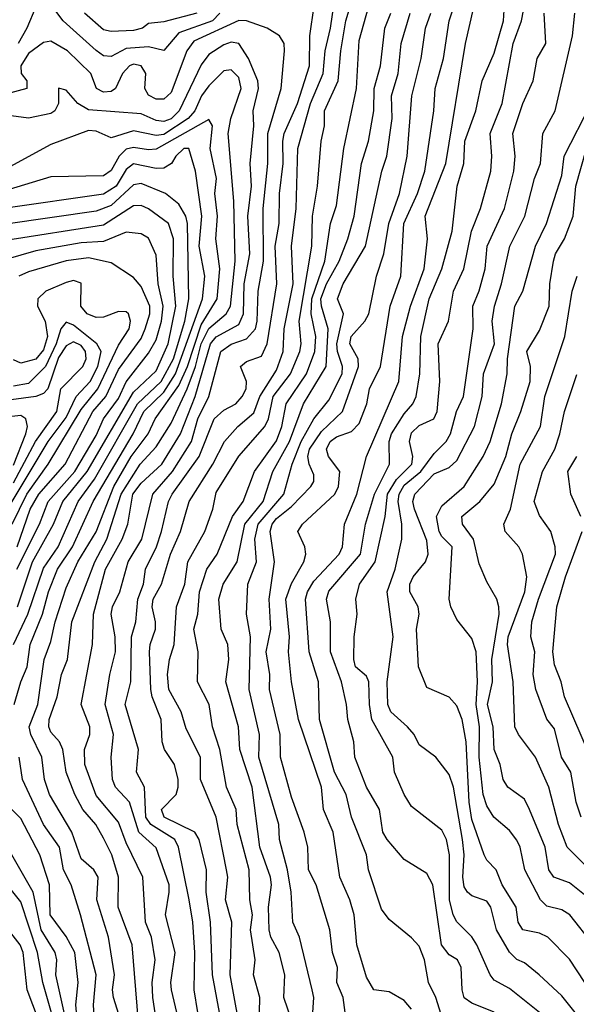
# Model space of a CAD drawing. Header units: metres. Extents: x -51132 to -49532, y -231222 to -229437.
# Tile 647 of 656: x -49617 to -49580, y -229929 to -229863. Entities that reach past the tile are written whole.
import ezdxf

# ---------------------------------------------------------------- set-up
doc = ezdxf.new("R2010")
doc.units = ezdxf.units.M
for name, color, linetype in [('CONTOUR_HALF', 8, 'Continuous'), ('CONTOUR_INDEX', 1, 'Continuous'), ('CONTOUR_INTER', 3, 'Continuous')]:
    doc.layers.add(name, color=color, linetype=linetype)

msp = doc.modelspace()

# ---------------------------------------------------------------- linework, layer by layer
at = {"layer": 'CONTOUR_HALF'}
for points, elevation in [([(-49602.336, -229931.259), (-49603.151, -229926.759), (-49603.036, -229923.259), (-49603.462, -229921.759), (-49603.314, -229920.259), (-49603.401, -229919.759), (-49604.093, -229916.259), (-49605.135, -229913.759), (-49605.139, -229912.259), (-49606.08, -229910.385), (-49606.407, -229909.259), (-49607.242, -229907.759), (-49607.337, -229906.759), (-49607.204, -229905.759), (-49606.882, -229904.759), (-49606.728, -229902.259), (-49606.162, -229900.759), (-49605.968, -229899.259), (-49604.841, -229897.259), (-49604.315, -229895.759), (-49604.08, -229894.652), (-49602.58, -229892.242), (-49600.845, -229890.259), (-49600.596, -229889.759), (-49600.289, -229888.259), (-49599.151, -229886.759), (-49598.51, -229885.259), (-49598.435, -229884.759), (-49598.567, -229883.259), (-49597.714, -229878.259), (-49597.669, -229876.259), (-49597.338, -229874.259), (-49597.11, -229871.259), (-49596.879, -229870.259), (-49596.884, -229869.259), (-49595.971, -229867.259), (-49595.801, -229865.259), (-49595.466, -229863.259), (-49594.705, -229860.759)], 55.5), ([(-49589.015, -229929.759), (-49589.464, -229928.259), (-49589.959, -229927.259), (-49590.231, -229925.759), (-49590.58, -229924.857), (-49591.08, -229924.284), (-49592.58, -229923.066), (-49593.08, -229922.376), (-49593.947, -229919.759), (-49594.092, -229918.759), (-49595.089, -229916.259), (-49595.439, -229914.759), (-49596.205, -229913.259), (-49597.21, -229909.759), (-49597.268, -229907.259), (-49597.899, -229905.259), (-49598.136, -229901.759), (-49598, -229901.259), (-49597.58, -229900.545), (-49595.91, -229898.759), (-49595.689, -229898.259), (-49595.558, -229896.759), (-49594.737, -229894.759), (-49594.086, -229892.259), (-49591.929, -229887.259), (-49591.696, -229884.259), (-49591.167, -229882.259), (-49590.249, -229879.759), (-49590.024, -229877.759), (-49590.173, -229876.259), (-49588.797, -229872.759), (-49587.499, -229864.759), (-49586.706, -229861.259)], 58.5), ([(-49582.58, -229929.259), (-49584.58, -229927.666), (-49585.58, -229927.101), (-49585.847, -229926.759), (-49586.742, -229924.759), (-49587.08, -229924.216), (-49588.08, -229923.231), (-49588.323, -229922.759), (-49588.553, -229921.759), (-49588.562, -229918.759), (-49588.768, -229917.759), (-49589.08, -229917.126), (-49591.08, -229915.558), (-49591.577, -229914.759), (-49592.219, -229913.259), (-49592.329, -229912.259), (-49593.723, -229909.759), (-49593.893, -229908.759), (-49593.922, -229907.259), (-49594.08, -229906.885), (-49594.807, -229906.259), (-49594.932, -229905.759), (-49594.904, -229904.259), (-49594.709, -229902.759), (-49594.792, -229901.759), (-49594.54, -229900.759), (-49593.507, -229899.259), (-49592.845, -229896.259), (-49592.686, -229894.759), (-49592.08, -229893.778), (-49591.075, -229892.759), (-49590.996, -229892.259), (-49591.214, -229891.259), (-49591.08, -229890.692), (-49590.58, -229890.185), (-49589.596, -229889.759), (-49589.377, -229889.259), (-49589.214, -229887.259), (-49589.313, -229884.759), (-49588.637, -229883.259), (-49588.301, -229881.259), (-49587.618, -229879.759), (-49587.1, -229877.259), (-49586.503, -229875.759), (-49585.821, -229873.259), (-49585.745, -229872.259), (-49585.862, -229870.759), (-49585.06, -229868.759), (-49584.32, -229864.759), (-49583.773, -229863.259), (-49583.489, -229861.759)], 59.5), ([(-49616.08, -229862.323), (-49616.677, -229863.759), (-49617.271, -229864.759)], 54.5), ([(-49603.833, -229862.759), (-49604.328, -229863.259), (-49606.58, -229864.069), (-49607.58, -229865.233), (-49608.58, -229864.99), (-49610.08, -229865.091), (-49611.08, -229865.633), (-49611.58, -229865.582), (-49612.08, -229865.228), (-49614.28, -229863.259), (-49615.08, -229862.171)], 54.5), ([(-49605.309, -229929.259), (-49605.563, -229927.759), (-49605.506, -229925.259), (-49605.636, -229923.259), (-49605.876, -229921.759), (-49606.585, -229918.259), (-49606.84, -229917.759), (-49608.438, -229916.759), (-49608.763, -229916.259), (-49608.852, -229914.259), (-49609.39, -229913.259), (-49609.253, -229911.759), (-49610.148, -229908.759), (-49609.773, -229907.259), (-49609.711, -229904.259), (-49609.424, -229903.259), (-49609.29, -229901.759), (-49608.933, -229900.759), (-49608.784, -229899.759), (-49608.058, -229898.259), (-49607.719, -229897.259), (-49607.249, -229895.259), (-49607.009, -229894.759), (-49605.209, -229892.259), (-49604.211, -229889.759), (-49603.58, -229889.184), (-49602.784, -229888.759), (-49602.365, -229888.259), (-49602.1, -229887.759), (-49602.066, -229887.259), (-49602.479, -229886.259), (-49602.08, -229885.928), (-49601.08, -229885.59), (-49600.704, -229884.759), (-49600.041, -229880.759), (-49600.16, -229878.259), (-49599.886, -229876.759), (-49599.88, -229874.759), (-49599.621, -229872.759), (-49599.651, -229871.259), (-49599.553, -229870.759), (-49598.665, -229868.759), (-49597.876, -229866.259), (-49597.86, -229864.259), (-49597.569, -229862.259)], 54.5), ([(-49599.08, -229929.759), (-49599.591, -229928.259), (-49599.528, -229926.759), (-49599.905, -229925.259), (-49600.441, -229924.259), (-49600.571, -229923.759), (-49600.605, -229922.259), (-49600.401, -229920.759), (-49600.466, -229920.259), (-49601.174, -229918.259), (-49601.701, -229914.259), (-49602.521, -229911.759), (-49602.599, -229910.259), (-49603.436, -229907.259), (-49603.251, -229905.759), (-49603.314, -229904.759), (-49603.747, -229903.759), (-49603.918, -229901.759), (-49603.625, -229900.759), (-49602.691, -229899.259), (-49602.181, -229896.759), (-49600.965, -229895.259), (-49600.315, -229893.259), (-49599.209, -229891.259), (-49598.276, -229888.759), (-49596.763, -229886.259), (-49596.644, -229883.759), (-49597.085, -229882.259), (-49597.115, -229881.759), (-49596.745, -229880.759), (-49595.908, -229879.259), (-49595.317, -229877.759), (-49594.901, -229876.259), (-49594.426, -229872.759), (-49593.961, -229871.259), (-49593.607, -229869.259), (-49593.568, -229867.759), (-49593.155, -229866.259), (-49592.859, -229863.759), (-49592.465, -229862.759)], 56.5), ([(-49595.511, -229929.259), (-49595.646, -229928.259), (-49596.064, -229927.259), (-49596.013, -229926.259), (-49596.344, -229925.259), (-49596.514, -229923.759), (-49597.434, -229920.759), (-49597.934, -229919.759), (-49597.999, -229918.259), (-49598.224, -229917.259), (-49599.08, -229914.938), (-49599.81, -229912.259), (-49599.827, -229910.759), (-49600.542, -229907.759), (-49600.51, -229906.759), (-49600.754, -229905.259), (-49600.447, -229903.759), (-49600.565, -229901.759), (-49600.212, -229899.259), (-49600.493, -229897.259), (-49600.359, -229896.759), (-49600.08, -229896.39), (-49599.08, -229895.584), (-49597.78, -229894.259), (-49597.58, -229893.91), (-49597.58, -229893.467), (-49597.902, -229892.759), (-49597.984, -229892.259), (-49597.87, -229891.759), (-49597.08, -229890.589), (-49595.673, -229889.259), (-49594.619, -229886.259), (-49594.642, -229885.759), (-49595.19, -229884.759), (-49595.11, -229884.259), (-49594.192, -229883.259), (-49593.934, -229882.759), (-49593.428, -229880.259), (-49592.942, -229878.759), (-49592.595, -229876.759), (-49591.896, -229874.759), (-49591.371, -229872.259), (-49591.067, -229868.259), (-49590.442, -229865.759), (-49590.16, -229863.759), (-49589.794, -229862.759)], 57.5), ([(-49579.561, -229927.259), (-49580.58, -229925.708), (-49582.029, -229924.259), (-49582.58, -229923.981), (-49583.684, -229923.759), (-49583.988, -229923.259), (-49584.13, -229922.259), (-49585.051, -229920.759), (-49585.466, -229919.759), (-49586.08, -229919.127), (-49586.253, -229918.759), (-49587.08, -229916.42), (-49587.263, -229915.259), (-49587.456, -229911.259), (-49587.717, -229909.759), (-49588.08, -229908.845), (-49588.58, -229908.267), (-49590.08, -229907.625), (-49590.62, -229906.259), (-49590.749, -229903.759), (-49590.584, -229902.759), (-49590.644, -229902.259), (-49591.191, -229901.259), (-49591.212, -229900.759), (-49590.984, -229900.259), (-49590.154, -229899.259), (-49589.981, -229898.759), (-49590.08, -229897.84), (-49590.899, -229895.759), (-49590.994, -229895.259), (-49590.864, -229894.759), (-49589.58, -229893.42), (-49588.58, -229892.98), (-49588.08, -229892.525), (-49586.896, -229890.259), (-49586.377, -229888.259), (-49586.289, -229886.759), (-49585.562, -229884.759), (-49585.714, -229883.259), (-49585.563, -229882.259), (-49585.095, -229880.759), (-49584.538, -229878.259), (-49583.556, -229876.259), (-49582.912, -229873.759), (-49582.514, -229872.759), (-49582.356, -229870.759), (-49581.525, -229869.259), (-49580.367, -229864.259), (-49580.227, -229862.759)], 60.5), ([(-49607.92, -229930.759), (-49608.299, -229928.259), (-49608.341, -229927.259), (-49608.154, -229925.759), (-49608.382, -229924.259), (-49608.8, -229923.259), (-49608.973, -229920.259), (-49610.08, -229917.976), (-49610.58, -229916.601), (-49612.08, -229914.81), (-49612.821, -229912.759), (-49612.856, -229911.759), (-49612.502, -229910.759), (-49612.498, -229910.259), (-49613.069, -229908.759), (-49612.327, -229904.759), (-49612.256, -229902.759), (-49611.449, -229899.759), (-49610.332, -229897.759), (-49609.965, -229896.759), (-49609.629, -229894.759), (-49609.08, -229894.039), (-49607.71, -229892.759), (-49606.461, -229890.759), (-49605.475, -229888.259), (-49604.464, -229884.759), (-49604.08, -229884.29), (-49602.58, -229883.476), (-49602.267, -229882.759), (-49602.224, -229880.759), (-49601.852, -229878.759), (-49601.973, -229876.259), (-49601.74, -229874.259), (-49601.824, -229872.759), (-49601.588, -229870.259), (-49601.631, -229869.259), (-49601.273, -229867.759), (-49601.324, -229867.259), (-49601.934, -229865.759), (-49602.58, -229864.766), (-49603.08, -229864.687), (-49603.58, -229864.853), (-49604.58, -229865.5), (-49605.08, -229866.198), (-49606.542, -229869.259), (-49607.08, -229869.773), (-49607.58, -229869.963), (-49608.08, -229869.898), (-49609.08, -229869.454), (-49612.58, -229869.187), (-49613.293, -229868.759), (-49614.08, -229867.88), (-49614.58, -229867.743), (-49614.577, -229868.759), (-49614.813, -229869.259), (-49615.08, -229869.429), (-49616.58, -229869.739), (-49619.08, -229869.41)], 53.5), ([(-49610.461, -229929.759), (-49610.925, -229928.259), (-49610.997, -229927.759), (-49610.857, -229926.759), (-49611.26, -229924.259), (-49612.024, -229921.759), (-49611.951, -229920.259), (-49612.23, -229919.759), (-49613.08, -229919.042), (-49613.692, -229917.259), (-49615.184, -229914.759), (-49615.519, -229913.759), (-49615.699, -229912.259), (-49616.425, -229910.759), (-49616.525, -229910.259), (-49615.954, -229908.759), (-49615.524, -229905.759), (-49615.08, -229904.573), (-49614.799, -229903.259), (-49614.08, -229900.993), (-49613.284, -229899.259), (-49612.08, -229897.276), (-49610.892, -229894.259), (-49609.754, -229892.259), (-49608.618, -229890.759), (-49608.156, -229889.759), (-49606.58, -229887.538), (-49606.001, -229886.259), (-49605.08, -229883.5), (-49604.011, -229881.759), (-49603.835, -229879.759), (-49604.11, -229877.759), (-49604.007, -229876.259), (-49604.18, -229874.759), (-49604.076, -229873.759), (-49604.477, -229871.759), (-49604.338, -229870.259), (-49604.58, -229869.817), (-49608.08, -229871.796), (-49608.58, -229871.849), (-49609.58, -229871.693), (-49610.08, -229871.804), (-49610.54, -229872.259), (-49611.08, -229873.226), (-49611.58, -229873.57), (-49615.08, -229873.635), (-49618.08, -229874.553)], 52.5), ([(-49579.58, -229921.439), (-49580.58, -229920.635), (-49581.618, -229920.259), (-49581.948, -229919.759), (-49582.192, -229918.259), (-49583.23, -229915.759), (-49583.58, -229915.063), (-49584.679, -229914.259), (-49584.982, -229913.759), (-49585.19, -229912.759), (-49585.585, -229911.759), (-49585.659, -229910.259), (-49586.024, -229908.759), (-49585.708, -229907.259), (-49585.741, -229905.759), (-49585.259, -229902.759), (-49585.284, -229902.259), (-49585.418, -229901.759), (-49586.08, -229900.604), (-49586.58, -229899.391), (-49586.967, -229897.759), (-49587.688, -229896.759), (-49587.739, -229896.259), (-49586.551, -229895.259), (-49585.58, -229894.095), (-49584.818, -229892.259), (-49584.42, -229890.759), (-49583.807, -229889.259), (-49583.198, -229887.259), (-49583.167, -229886.259), (-49583.42, -229885.259), (-49582.58, -229883.871), (-49581.924, -229882.259), (-49581.885, -229880.759), (-49581.631, -229879.259), (-49581.508, -229878.759), (-49580.903, -229877.759), (-49580.322, -229876.259), (-49580.153, -229874.259), (-49579.451, -229871.759)], 61.5), ([(-49617.568, -229904.759), (-49616.613, -229902.759), (-49615.58, -229899.694), (-49614.598, -229898.259), (-49613.271, -229895.259), (-49612.178, -229893.759), (-49609.328, -229888.759), (-49607.758, -229887.259), (-49606.925, -229885.759), (-49606.165, -229883.259), (-49605.901, -229881.759), (-49606.006, -229876.759), (-49606.115, -229876.259), (-49606.58, -229875.469), (-49607.469, -229874.759), (-49609.08, -229874.085), (-49609.58, -229874.175), (-49611.08, -229875.556), (-49612.08, -229875.923), (-49618.08, -229876.803)], 51.5), ([(-49617.359, -229899.759), (-49615.839, -229896.759), (-49615.268, -229895.259), (-49613.497, -229893.259), (-49612.08, -229890.864), (-49611.592, -229889.759), (-49610.58, -229888.401), (-49610.08, -229887.282), (-49608.58, -229885.38), (-49608.08, -229884.502), (-49607.716, -229883.259), (-49607.615, -229882.259), (-49607.949, -229880.759), (-49608.08, -229878.866), (-49608.58, -229877.722), (-49609.08, -229877.444), (-49610.08, -229877.326), (-49611.58, -229877.946), (-49613.08, -229878.041), (-49616.08, -229878.574), (-49618.08, -229879.149)], 50.5), ([(-49617.664, -229896.759), (-49616.682, -229894.759), (-49615.275, -229892.759), (-49613.08, -229889.123), (-49611.953, -229887.759), (-49610.58, -229884.846), (-49609.882, -229883.759), (-49609.797, -229883.259), (-49609.911, -229882.759), (-49610.08, -229882.623), (-49610.58, -229882.602), (-49611.58, -229882.982), (-49612.08, -229882.999), (-49612.674, -229882.759), (-49613.088, -229882.259), (-49613.08, -229880.718), (-49613.58, -229880.546), (-49614.08, -229880.671), (-49615.42, -229881.259), (-49615.964, -229881.759), (-49615.969, -229882.259), (-49615.464, -229883.259), (-49615.314, -229884.259), (-49615.58, -229885.165), (-49616.08, -229885.768), (-49617.08, -229886.042), (-49617.58, -229885.815)], 49.5), ([(-49617.58, -229894.02), (-49616.101, -229891.259), (-49614.683, -229889.259), (-49614.416, -229887.759), (-49612.965, -229886.259), (-49612.736, -229885.759), (-49612.791, -229885.259), (-49613.08, -229884.869), (-49613.58, -229884.616), (-49614.08, -229884.889), (-49614.58, -229885.674), (-49615.297, -229887.759), (-49615.58, -229888.06), (-49616.08, -229888.26), (-49618.58, -229888.59)], 48.5), ([(-49579.798, -229916.259), (-49580.128, -229915.259), (-49580.498, -229913.259), (-49581.11, -229912.259), (-49581.58, -229910.385), (-49582.08, -229909.729), (-49582.81, -229907.759), (-49582.986, -229906.759), (-49582.877, -229905.259), (-49583.142, -229904.259), (-49583.079, -229903.259), (-49582.649, -229901.759), (-49581.518, -229898.759), (-49581.525, -229898.259), (-49581.818, -229897.259), (-49582.58, -229896.186), (-49582.924, -229895.259), (-49582.381, -229893.259), (-49581.561, -229891.759), (-49581.22, -229890.759), (-49580.908, -229889.259), (-49580.08, -229886.793)], 62.5), ([(-49618.58, -229942.601), (-49615.58, -229941.569), (-49614.985, -229941.259), (-49613.615, -229939.259), (-49612.741, -229938.259), (-49612.548, -229937.759), (-49612.4, -229936.759), (-49612.445, -229935.759), (-49612.213, -229934.259), (-49612.482, -229933.259), (-49613.08, -229932.271), (-49613.16, -229931.759), (-49613.425, -229928.759), (-49613.27, -229927.259), (-49613.492, -229925.259), (-49614.08, -229924.203), (-49615.128, -229922.759), (-49615.177, -229920.759), (-49615.816, -229918.759), (-49617.08, -229916.349), (-49618.08, -229915.359)], 51.5), ([(-49618.08, -229939.307), (-49616.721, -229938.259), (-49615.58, -229937.019), (-49615.099, -229936.259), (-49614.731, -229934.759), (-49614.624, -229932.759), (-49614.715, -229931.259), (-49614.904, -229929.759), (-49615.625, -229927.259), (-49615.983, -229925.259), (-49617.08, -229921.905), (-49618.826, -229919.759)], 50.5)]:
    msp.add_lwpolyline(points, dxfattribs=dict(at, elevation=elevation))
at = {"layer": 'CONTOUR_INDEX'}
for points, elevation in [([(-49603.877, -229929.259), (-49604.339, -229926.759), (-49604.466, -229923.259), (-49604.758, -229921.259), (-49604.736, -229919.759), (-49605.222, -229917.759), (-49605.517, -229917.259), (-49607.54, -229916.259), (-49607.735, -229915.759), (-49606.756, -229914.759), (-49606.608, -229914.259), (-49606.621, -229913.759), (-49606.853, -229912.759), (-49607.515, -229911.759), (-49607.685, -229911.259), (-49607.741, -229909.759), (-49608.352, -229908.259), (-49608.433, -229907.759), (-49608.515, -229905.259), (-49608.471, -229904.759), (-49608.13, -229903.759), (-49608.121, -229903.259), (-49608.355, -229902.259), (-49608.289, -229901.759), (-49607.719, -229900.759), (-49607.121, -229898.759), (-49606.451, -229897.259), (-49605.885, -229895.259), (-49604.311, -229892.759), (-49603.532, -229891.259), (-49602.656, -229890.259), (-49601.58, -229889.344), (-49601.183, -229888.259), (-49600.08, -229886.503), (-49599.624, -229885.259), (-49599.554, -229883.759), (-49598.96, -229880.759), (-49599.066, -229878.259), (-49598.767, -229875.759), (-49598.644, -229871.759), (-49597.813, -229868.759), (-49596.972, -229866.759), (-49596.836, -229865.259), (-49596.474, -229863.759), (-49596.195, -229861.759)], 55), ([(-49605.382, -229862.759), (-49607.58, -229863.327), (-49608.58, -229863.44), (-49608.993, -229863.759), (-49609.58, -229863.906), (-49611.08, -229863.98), (-49611.58, -229863.862), (-49612.855, -229862.759)], 55), ([(-49580.202, -229929.259), (-49581.08, -229928.163), (-49582.595, -229926.759), (-49583.58, -229925.962), (-49584.08, -229925.737), (-49584.58, -229925.246), (-49585.438, -229923.759), (-49585.811, -229922.259), (-49586.08, -229921.859), (-49587.08, -229921.495), (-49587.362, -229921.259), (-49587.58, -229920.891), (-49587.684, -229920.259), (-49587.596, -229918.759), (-49587.687, -229917.759), (-49588.306, -229914.259), (-49588.58, -229913.426), (-49589.467, -229912.259), (-49590.58, -229911.437), (-49590.92, -229910.759), (-49591.35, -229910.259), (-49592.475, -229909.259), (-49592.668, -229908.759), (-49592.7, -229907.259), (-49592.31, -229904.259), (-49592.711, -229901.259), (-49592.181, -229899.759), (-49591.741, -229897.759), (-49591.734, -229896.759), (-49591.981, -229895.259), (-49591.92, -229894.759), (-49591.58, -229894.16), (-49590.46, -229893.259), (-49589.58, -229892.058), (-49588.778, -229891.259), (-49588.484, -229890.759), (-49588.093, -229889.259), (-49587.632, -229888.259), (-49586.993, -229883.759), (-49587.005, -229882.259), (-49586.58, -229881.24), (-49586.184, -229879.759), (-49586.048, -229878.259), (-49584.908, -229875.759), (-49584.273, -229873.259), (-49584.198, -229872.259), (-49584.358, -229870.759), (-49583.681, -229868.759), (-49582.997, -229867.259), (-49582.72, -229865.759), (-49582.153, -229864.759), (-49582.263, -229862.759)], 60), ([(-49617.32, -229898.259), (-49616.457, -229895.759), (-49615.879, -229894.759), (-49614.133, -229892.759), (-49612.3, -229889.259), (-49611.421, -229888.259), (-49610.58, -229886.473), (-49609.08, -229884.414), (-49608.804, -229883.759), (-49608.494, -229882.759), (-49608.494, -229882.259), (-49609.08, -229880.948), (-49609.58, -229880.336), (-49611.08, -229879.359), (-49612.58, -229879.033), (-49614.08, -229879.224), (-49616.58, -229879.969), (-49617.212, -229880.259)], 50), ([(-49619.08, -229938.106), (-49616.658, -229936.259), (-49616.3, -229935.759), (-49615.902, -229934.759), (-49615.712, -229933.759), (-49615.902, -229929.759), (-49616.67, -229927.759), (-49616.936, -229925.259), (-49617.139, -229924.759), (-49617.905, -229923.759)], 50)]:
    msp.add_lwpolyline(points, dxfattribs=dict(at, elevation=elevation))
at = {"layer": 'CONTOUR_INTER'}
for points, elevation in [([(-49601.23, -229930.259), (-49601.184, -229928.259), (-49601.609, -229926.759), (-49601.49, -229925.759), (-49601.796, -229923.759), (-49601.668, -229922.759), (-49601.842, -229921.759), (-49601.895, -229919.759), (-49602.692, -229916.759), (-49602.758, -229915.759), (-49603.411, -229914.259), (-49603.855, -229911.759), (-49604.329, -229910.259), (-49604.543, -229908.759), (-49605.322, -229907.259), (-49605.289, -229905.259), (-49605.577, -229903.759), (-49605.305, -229902.759), (-49605.195, -229901.259), (-49604.716, -229899.759), (-49604.021, -229898.759), (-49603.003, -229896.259), (-49602.281, -229895.259), (-49601.527, -229893.259), (-49600.08, -229891.208), (-49599.71, -229890.259), (-49599.433, -229888.759), (-49598.072, -229886.759), (-49597.525, -229885.259), (-49597.451, -229884.259), (-49597.767, -229882.759), (-49597.728, -229881.759), (-49596.858, -229879.259), (-49596.487, -229876.759), (-49596.08, -229875.548), (-49595.603, -229871.759), (-49594.745, -229867.759), (-49594.58, -229864.578), (-49593.373, -229860.259)], 56), ([(-49591.08, -229929.05), (-49591.58, -229928.459), (-49592.58, -229927.885), (-49593.6, -229927.759), (-49594.08, -229926.91), (-49594.727, -229924.759), (-49594.897, -229922.759), (-49595.191, -229921.759), (-49595.859, -229920.259), (-49596.31, -229917.259), (-49596.94, -229915.759), (-49597.07, -229914.259), (-49598.613, -229909.759), (-49599.08, -229907.259), (-49599.266, -229905.259), (-49599.198, -229904.259), (-49599.453, -229901.759), (-49599.08, -229900.704), (-49598.247, -229899.259), (-49598.131, -229898.759), (-49598.18, -229898.259), (-49598.65, -229897.259), (-49598.35, -229896.759), (-49596.197, -229894.759), (-49595.945, -229894.259), (-49595.867, -229893.259), (-49596.604, -229892.259), (-49596.752, -229891.759), (-49596.503, -229891.259), (-49596.08, -229890.954), (-49595.08, -229890.59), (-49594.58, -229890.057), (-49594.07, -229888.759), (-49593.889, -229887.759), (-49593.158, -229886.259), (-49592.514, -229882.259), (-49591.804, -229880.259), (-49591.595, -229876.759), (-49590.702, -229874.759), (-49590.207, -229873.259), (-49589.595, -229869.259), (-49589.516, -229867.759), (-49588.965, -229865.759), (-49588.59, -229863.259), (-49587.917, -229861.259)], 58), ([(-49585.58, -229929.241), (-49587.08, -229928.647), (-49587.58, -229928.29), (-49587.716, -229927.759), (-49587.783, -229926.259), (-49588.03, -229925.759), (-49588.58, -229925.416), (-49589.094, -229924.759), (-49589.664, -229920.759), (-49590.08, -229920.008), (-49591.58, -229919.08), (-49592.704, -229917.759), (-49592.991, -229917.259), (-49593.212, -229915.759), (-49594.074, -229914.259), (-49594.855, -229912.259), (-49594.923, -229911.259), (-49595.336, -229909.759), (-49595.412, -229908.759), (-49595.738, -229907.259), (-49596.487, -229905.259), (-49596.471, -229903.259), (-49596.737, -229901.759), (-49596.58, -229901.22), (-49594.479, -229898.759), (-49594.157, -229896.759), (-49593.563, -229894.759), (-49592.553, -229892.759), (-49592.574, -229891.259), (-49592.423, -229890.759), (-49591.58, -229889.425), (-49591, -229888.759), (-49590.772, -229888.259), (-49590.527, -229886.759), (-49590.465, -229884.259), (-49589.915, -229881.759), (-49589.081, -229879.759), (-49588.388, -229877.259), (-49588.057, -229874.259), (-49587.61, -229872.759), (-49587.534, -229871.259), (-49586.809, -229869.259), (-49586.398, -229867.259), (-49585.58, -229865.412), (-49584.966, -229863.259), (-49584.816, -229860.759)], 59), ([(-49606.713, -229929.259), (-49607.06, -229927.759), (-49607.098, -229927.259), (-49606.824, -229925.259), (-49607.469, -229922.759), (-49607.206, -229921.259), (-49607.225, -229920.759), (-49608.08, -229918.314), (-49609.234, -229917.259), (-49609.858, -229915.259), (-49610.797, -229914.259), (-49610.996, -229913.759), (-49611.083, -229912.259), (-49610.916, -229910.759), (-49611.47, -229908.759), (-49611.167, -229906.759), (-49610.785, -229905.259), (-49610.816, -229904.259), (-49611.081, -229902.759), (-49610.98, -229902.259), (-49610.493, -229901.259), (-49609.945, -229899.259), (-49609.025, -229897.759), (-49608.311, -229894.759), (-49606.99, -229893.259), (-49605.74, -229891.259), (-49605.318, -229889.759), (-49604.578, -229888.259), (-49603.786, -229885.259), (-49603.08, -229884.791), (-49602.08, -229884.422), (-49601.468, -229883.759), (-49601.353, -229883.259), (-49601.293, -229881.259), (-49600.948, -229879.259), (-49600.958, -229875.759), (-49600.647, -229872.759), (-49600.656, -229870.759), (-49599.756, -229867.759), (-49599.552, -229865.259), (-49599.556, -229864.759), (-49599.865, -229864.259), (-49600.693, -229863.759), (-49602.08, -229863.258), (-49602.58, -229863.248), (-49605.58, -229864.624), (-49606.034, -229865.259), (-49607.08, -229868.031), (-49607.58, -229868.477), (-49608.08, -229868.473), (-49608.58, -229868.217), (-49608.831, -229867.759), (-49608.759, -229866.759), (-49609.08, -229866.256), (-49609.58, -229866.155), (-49609.855, -229866.259), (-49610.31, -229866.759), (-49610.779, -229867.759), (-49611.08, -229867.954), (-49611.58, -229868.011), (-49612.048, -229867.759), (-49612.419, -229866.759), (-49613.986, -229865.259), (-49615.08, -229864.618), (-49615.58, -229864.713), (-49616.58, -229865.445), (-49617.088, -229866.259), (-49617.06, -229866.759), (-49616.681, -229867.259), (-49616.686, -229867.759), (-49618.08, -229868.138)], 54), ([(-49597.656, -229929.259), (-49597.587, -229928.259), (-49597.696, -229927.759), (-49598.551, -229924.259), (-49598.991, -229923.259), (-49599.092, -229921.259), (-49599.344, -229919.759), (-49599.882, -229917.759), (-49599.928, -229916.759), (-49601.25, -229912.259), (-49601.208, -229910.759), (-49601.884, -229907.759), (-49601.795, -229904.259), (-49602.066, -229902.759), (-49601.97, -229900.759), (-49601.414, -229899.259), (-49601.515, -229897.759), (-49601.291, -229896.759), (-49599.575, -229894.759), (-49599.036, -229892.759), (-49598.43, -229891.259), (-49597.58, -229889.749), (-49596.58, -229888.499), (-49595.702, -229886.759), (-49595.675, -229886.259), (-49596.012, -229885.259), (-49596.056, -229884.759), (-49595.609, -229882.759), (-49596.015, -229881.759), (-49595.635, -229880.759), (-49594.158, -229878.259), (-49593.062, -229873.259), (-49592.734, -229872.259), (-49592.379, -229869.759), (-49592.41, -229868.259), (-49591.981, -229866.759), (-49591.779, -229864.759), (-49591.175, -229862.759)], 57), ([(-49609.195, -229930.759), (-49609.673, -229924.759), (-49610.602, -229922.259), (-49610.581, -229920.259), (-49611.028, -229918.759), (-49611.58, -229917.663), (-49612.096, -229916.759), (-49612.954, -229915.759), (-49613.496, -229914.759), (-49614.059, -229913.259), (-49614.293, -229911.759), (-49614.512, -229911.259), (-49615.08, -229910.61), (-49615.217, -229910.259), (-49615.197, -229909.759), (-49614.674, -229908.259), (-49614.377, -229906.759), (-49613.986, -229905.759), (-49613.7, -229903.259), (-49612.158, -229899.259), (-49611.354, -229897.759), (-49610.405, -229894.759), (-49609.148, -229892.759), (-49608.08, -229891.614), (-49607.08, -229890.029), (-49606.021, -229887.759), (-49605.468, -229886.259), (-49605.09, -229884.759), (-49604.58, -229883.739), (-49603.426, -229882.759), (-49603.129, -229882.259), (-49602.829, -229879.259), (-49602.914, -229875.259), (-49603.284, -229870.759), (-49603.117, -229869.759), (-49602.417, -229867.759), (-49602.58, -229867.036), (-49603.08, -229866.512), (-49603.58, -229866.59), (-49604.58, -229867.577), (-49605.055, -229868.259), (-49605.499, -229869.259), (-49605.958, -229869.759), (-49607.58, -229870.816), (-49608.08, -229870.9), (-49609.58, -229870.589), (-49611.08, -229871.037), (-49612.08, -229870.61), (-49612.58, -229870.564), (-49615.08, -229871.48), (-49618.58, -229873.37)], 53), ([(-49578.972, -229924.759), (-49580.547, -229922.759), (-49581.08, -229922.429), (-49582.08, -229922.177), (-49582.498, -229921.759), (-49583.55, -229919.759), (-49583.858, -229918.259), (-49584.08, -229917.783), (-49584.58, -229917.149), (-49585.615, -229916.259), (-49586.08, -229915.497), (-49586.317, -229914.759), (-49586.585, -229912.259), (-49586.573, -229910.259), (-49586.794, -229908.759), (-49586.701, -229907.259), (-49586.779, -229905.259), (-49587.08, -229904.371), (-49588.08, -229903.117), (-49588.469, -229902.259), (-49588.574, -229901.759), (-49588.392, -229898.259), (-49589.08, -229897.584), (-49589.246, -229897.259), (-49589.417, -229896.259), (-49589.08, -229895.551), (-49587.58, -229894.25), (-49586.312, -229892.259), (-49585.852, -229891.259), (-49585.104, -229888.759), (-49584.717, -229886.759), (-49584.702, -229885.759), (-49584.213, -229882.259), (-49583.689, -229881.259), (-49582.837, -229878.259), (-49582.106, -229876.759), (-49581.08, -229873.551), (-49580.922, -229872.259), (-49579.13, -229868.759)], 61), ([(-49617.527, -229908.759), (-49617.096, -229907.259), (-49616.664, -229906.259), (-49616.464, -229904.759), (-49615.647, -229902.759), (-49615.236, -229901.259), (-49614.648, -229899.759), (-49613.657, -229898.259), (-49612.276, -229895.259), (-49609.608, -229890.759), (-49608.912, -229889.259), (-49607.58, -229887.964), (-49606.787, -229886.759), (-49605.004, -229881.759), (-49604.833, -229880.259), (-49605.209, -229878.259), (-49605.049, -229876.259), (-49605.458, -229873.259), (-49605.915, -229871.759), (-49606.245, -229871.759), (-49606.776, -229872.259), (-49607.067, -229872.759), (-49607.58, -229873.065), (-49608.08, -229873.095), (-49609.58, -229872.774), (-49610.08, -229873.145), (-49610.744, -229874.259), (-49611.58, -229874.803), (-49618.08, -229875.726)], 52), ([(-49617.305, -229902.259), (-49616.301, -229899.259), (-49614.917, -229896.759), (-49614.301, -229895.259), (-49612.662, -229893.259), (-49609.58, -229887.969), (-49608.08, -229886.545), (-49607.279, -229884.759), (-49606.781, -229882.259), (-49606.95, -229880.259), (-49606.922, -229877.759), (-49607.251, -229876.759), (-49608.58, -229875.772), (-49609.08, -229875.557), (-49609.58, -229875.563), (-49611.58, -229876.86), (-49618.08, -229877.873)], 51), ([(-49578.729, -229920.259), (-49580.731, -229918.259), (-49581.31, -229916.759), (-49581.95, -229914.259), (-49582.841, -229912.259), (-49583.976, -229910.759), (-49584.217, -229910.259), (-49584.336, -229907.259), (-49584.71, -229904.759), (-49584.66, -229904.259), (-49583.541, -229901.259), (-49583.426, -229900.259), (-49583.711, -229898.759), (-49583.959, -229898.259), (-49584.862, -229897.259), (-49584.947, -229896.759), (-49584.498, -229895.759), (-49583.861, -229892.759), (-49582.517, -229890.259), (-49582.219, -229888.259), (-49580.897, -229884.259), (-49580.407, -229881.259), (-49580.059, -229880.259)], 62), ([(-49618.258, -229896.259), (-49615.277, -229891.259), (-49614.08, -229889.67), (-49613.4, -229888.259), (-49612.481, -229887.259), (-49611.961, -229886.259), (-49611.737, -229885.259), (-49612.023, -229884.759), (-49613.58, -229883.507), (-49614.08, -229883.324), (-49614.421, -229883.759), (-49614.731, -229884.759), (-49615.434, -229886.259), (-49616.58, -229887.397), (-49617.58, -229887.575)], 49), ([(-49617.58, -229892.837), (-49616.746, -229890.759), (-49616.653, -229890.259), (-49616.751, -229889.759), (-49617.08, -229889.536), (-49619.135, -229889.759)], 48), ([(-49579.822, -229896.259), (-49580.49, -229894.759), (-49580.687, -229893.259), (-49580.078, -229892.259)], 63), ([(-49579.178, -229912.259), (-49580.912, -229908.259), (-49581.135, -229907.259), (-49581.58, -229906.115), (-49581.678, -229905.259), (-49581.429, -229902.259), (-49580.843, -229900.259), (-49579.731, -229897.259)], 63), ([(-49618.58, -229943.847), (-49615.08, -229942.766), (-49614.005, -229942.259), (-49611.999, -229940.259), (-49611.58, -229939.347), (-49611.201, -229937.759), (-49611.166, -229937.259), (-49611.498, -229936.259), (-49611.484, -229935.759), (-49611.048, -229934.759), (-49611.069, -229932.759), (-49611.285, -229931.759), (-49612.165, -229930.259), (-49612.261, -229928.759), (-49612.075, -229926.759), (-49613.107, -229922.759), (-49613.747, -229920.759), (-49614.248, -229919.759), (-49614.523, -229918.259), (-49615.58, -229916.759), (-49616.978, -229913.759), (-49617.19, -229912.259)], 52), ([(-49618.58, -229941.118), (-49616.08, -229940.259), (-49615.134, -229939.259), (-49613.677, -229936.759), (-49613.499, -229936.259), (-49613.451, -229934.759), (-49613.82, -229932.759), (-49614.101, -229929.759), (-49614.76, -229926.759), (-49614.68, -229925.759), (-49614.797, -229925.259), (-49615.725, -229923.759), (-49616.274, -229921.259), (-49617.675, -229918.759)], 51)]:
    msp.add_lwpolyline(points, dxfattribs=dict(at, elevation=elevation))

doc.saveas('drawing.dxf')
